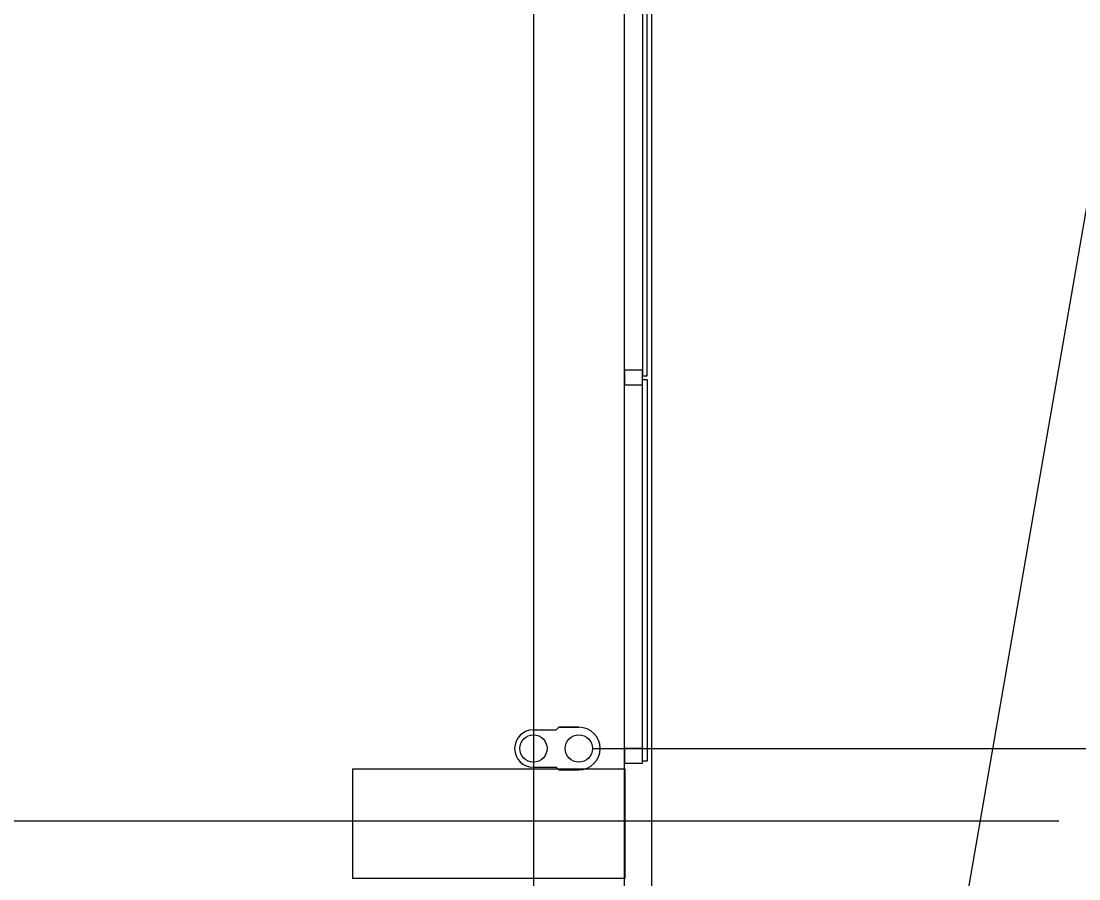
# Model space of a CAD drawing. Extents: x -264205 to -263659, y -1242401 to -1241986.
# Drawn here: x -263798.36 to -263792.54, y -1242133.2 to -1242128.48 of the extents above; entities that cross this region are included whole.
import ezdxf

# ---------------------------------------------------------------- set-up
doc = ezdxf.new("R2010")
doc.units = 0
for name, color, linetype in [('HESCON_OSI_STAVBY_KFA', 7, 'Continuous'), ('PROJEKT_OBRUBNIKY_KOMUNIKACIE', 7, 'Continuous'), ('RAM_NA_TLAC_2-4_1-250', 7, 'Continuous'), ('SITUACIA_DSP_2D', 7, 'Continuous')]:
    doc.layers.add(name, color=color, linetype=linetype)

msp = doc.modelspace()

# ---------------------------------------------------------------- linework, layer by layer
at = {"layer": 'HESCON_OSI_STAVBY_KFA'}
for p, q in [((-263795.5428, -1242083.2372), (-263795.5428, -1242246.7072)), ((-263792.6528, -1242132.8822), (-263917.2928, -1242132.8822)), ((-263792.6528, -1242132.8822), (-263792.6528, -1242132.8822))]:
    msp.add_line(p, q, dxfattribs=at)
at = {"layer": 'PROJEKT_OBRUBNIKY_KOMUNIKACIE'}
msp.add_lwpolyline([(-263794.8928, -1242227.3822), (-263808.9678, -1242241.4572), (-263894.9678, -1242241.4572), (-263909.0427, -1242227.3822), (-263909.0427, -1242196.3327), (-263914.1428, -1242196.3327), (-263914.1428, -1242132.4327), (-263909.0427, -1242132.4327), (-263909.0427, -1242101.3822), (-263894.9678, -1242087.3072), (-263808.9678, -1242087.3072), (-263794.8928, -1242101.3822), (-263794.8928, -1242227.3822)], dxfattribs=at)
at = {"layer": 'RAM_NA_TLAC_2-4_1-250'}
msp.add_lwpolyline([(-263827.4202, -1242331.0897), (-263769.8144, -1241998.5422), (-263696.6539, -1242011.2155), (-263754.2598, -1242343.763)], close=True, dxfattribs=at)
at = {"layer": 'SITUACIA_DSP_2D'}
for p, q in [((-263794.8928, -1242101.3822), (-263794.8928, -1242227.3822)), ((-263795.0428, -1242101.7691), (-263795.0428, -1242226.9954)), ((-263794.9427, -1242128.3323), (-263794.9427, -1242130.4323)), ((-263794.9177, -1242130.4323), (-263794.9177, -1242128.3323)), ((-263794.9427, -1242130.4023), (-263795.0427, -1242130.4023)), ((-263795.0427, -1242130.4023), (-263795.0427, -1242130.4823)), ((-263794.9427, -1242130.4423), (-263794.9427, -1242130.4023)), ((-263794.9427, -1242130.4323), (-263794.9177, -1242130.4323)), ((-263794.9427, -1242130.4823), (-263794.9427, -1242130.4423)), ((-263794.9427, -1242132.5523), (-263794.9427, -1242130.4523)), ((-263794.9427, -1242130.4523), (-263794.9177, -1242130.4523)), ((-263794.9177, -1242130.4523), (-263794.9177, -1242132.5523)), ((-263795.0427, -1242130.4823), (-263794.9427, -1242130.4823)), ((-263795.4178, -1242132.3792), (-263795.4038, -1242132.3652)), ((-263795.2928, -1242132.3652), (-263795.4038, -1242132.3652)), ((-263795.4038, -1242132.3652), (-263795.2928, -1242132.3652)), ((-263795.5428, -1242132.3792), (-263795.4178, -1242132.3792)), ((-263795.2178, -1242132.4822), (-263790.3252, -1242132.4822)), ((-263794.9427, -1242132.4823), (-263795.0427, -1242132.4823)), ((-263795.0427, -1242132.4823), (-263795.0427, -1242132.5623)), ((-263794.9427, -1242132.5223), (-263794.9427, -1242132.4823)), ((-263794.9427, -1242132.5623), (-263794.9427, -1242132.5223)), ((-263795.0378, -1242132.5948), (-263796.5378, -1242132.5948)), ((-263796.5378, -1242132.5948), (-263796.5378, -1242133.1948)), ((-263795.5428, -1242132.5852), (-263795.4178, -1242132.5852)), ((-263795.4178, -1242132.5852), (-263795.4038, -1242132.5992)), ((-263795.4038, -1242132.5992), (-263795.2928, -1242132.5992)), ((-263795.0427, -1242132.5623), (-263794.9427, -1242132.5623)), ((-263795.0378, -1242133.1948), (-263795.0378, -1242132.5948)), ((-263794.9177, -1242132.5523), (-263794.9427, -1242132.5523)), ((-263796.5378, -1242133.1948), (-263795.0378, -1242133.1948))]:
    msp.add_line(p, q, dxfattribs=at)
for centre in [(-263795.5428, -1242132.4822), (-263795.2928, -1242132.4822)]:
    msp.add_circle(centre, 0.075, dxfattribs=at)
for centre, radius, start, end in [((-263795.2928, -1242132.4822), 0.117, 270, 90), ((-263795.5428, -1242132.4822), 0.103, 90, 270)]:
    msp.add_arc(centre, radius, start, end, dxfattribs=at)

doc.saveas('drawing.dxf')
